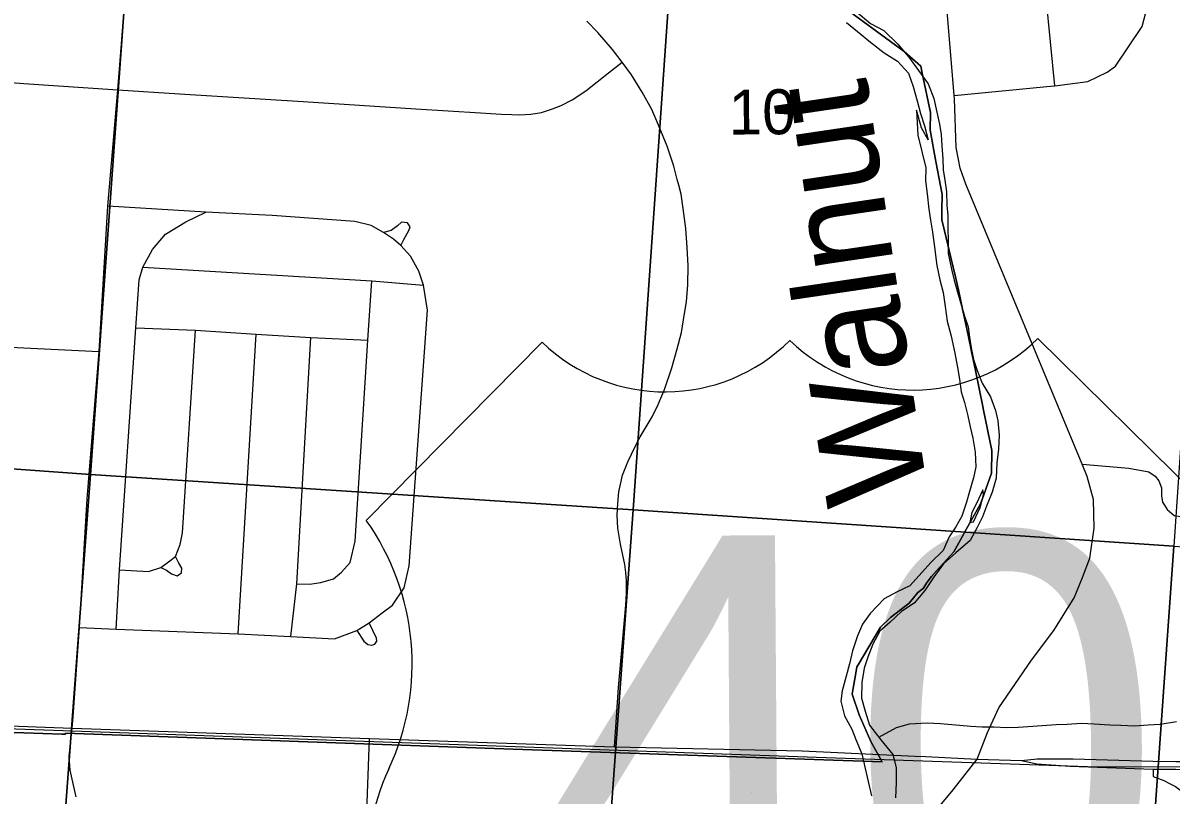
# Model space of a CAD drawing. Extents: x 114604 to 551442, y 316898 to 567001.
# Drawn here: x 243068 to 248711, y 384161 to 387956 of the extents above; entities that cross this region are included whole.
import ezdxf

# ---------------------------------------------------------------- set-up
doc = ezdxf.new("R2010")
doc.units = 0
for name, color, linetype in [('DV_X_County_Line', 7, 'Continuous'), ('GE_P_Alignment_1000_Bearings', 7, 'Continuous'), ('GE_P_Alignment_1000_Stations', 7, 'Continuous'), ('GE_P_Alignment_100_Cardinal_Points', 7, 'Continuous'), ('GE_P_Alignment_100_Stations', 7, 'Continuous'), ('GE_P_Alignment_500_Bearings', 7, 'Continuous'), ('GE_P_Alignment_500_Cardinal_Points', 7, 'Continuous'), ('PM_P_Cells', 7, 'Continuous'), ('PV_X_Curb', 7, 'Continuous'), ('RD_P_GR_Rt', 7, 'Continuous'), ('RD_X_RR_1', 7, 'Continuous'), ('SN_P_Signs', 7, 'Continuous')]:
    doc.layers.add(name, color=color, linetype=linetype)

msp = doc.modelspace()

# ---------------------------------------------------------------- linework, layer by layer
at = {"layer": 'DV_X_County_Line'}
for points in [[(247163.8, 388013.1), (247234, 387953.5), (247300.1, 387919.8), (247368.4, 387852.1), (247422.6, 387788.3), (247468.9, 387722.4), (247517.2, 387656.6), (247545.6, 387584.6), (247559.9, 387518.6), (247572.2, 387458.6), (247580.5, 387408.6), (247584.8, 387352.5), (247589.1, 387288.4), (247591.4, 387234.3), (247599.7, 387184.3), (247608, 387126.2), (247608.3, 387060.1), (247614.6, 387010.1), (247615.6, 386823.8), (247632, 386745.8), (247644.3, 386691.7), (247660.6, 386633.7), (247680.9, 386565.7), (247695.2, 386515.7), (247713.4, 386461.8), (247719.7, 386411.7), (247728, 386359.7), (247740.3, 386301.6), (247758.5, 386247.6), (247782.8, 386185.7), (247823.2, 386117.8), (247847.5, 386051.8), (247859.7, 385999.8), (247866.1, 385929.7), (247862.5, 385861.6), (247854.9, 385793.4), (247851.3, 385719.3)], [(247116.1, 387958.8), (247170.3, 387915), (247234.5, 387861.3), (247300.7, 387809.6), (247366.8, 387767.9), (247421.1, 387710.1), (247443.4, 387644.2), (247463.7, 387574.2), (247480.1, 387512.1), (247498.4, 387450.1), (247516.7, 387382.1), (247484.7, 387440.5), (247460.4, 387527.1), (247465.8, 387405.4), (247506.4, 387244.4), (247503.8, 387179.7), (247512.2, 387115.7), (247520.6, 387041.6), (247528.8, 386987.6), (247539.1, 386927.5), (247547.5, 386867.5), (247560, 386763.4), (247574.4, 386693.3), (247590.7, 386631.3), (247601, 386563.3), (247611.4, 386491.2), (247629.8, 386417.2), (247648.2, 386333.2), (247660.6, 386263.1), (247670.9, 386205.1), (247679.2, 386143), (247695.5, 386091)], [(247695.5, 386091), (247711.8, 386025), (247724.1, 385971), (247736.4, 385915), (247748.7, 385846.9), (247751.1, 385774.8), (247739.4, 385720.7), (247719.8, 385652.4), (247706.1, 385600.3), (247682.5, 385532), (247652.8, 385479.7), (247621.1, 385429.5), (247591.5, 385363.2), (247529.9, 385304.7), (247472.3, 385240.3), (247426.7, 385190), (247364.9, 385159.5), (247301.2, 385125.1), (247231.7, 385052.6), (247194, 385000.3), (247170.3, 384944.1), (247144.8, 384869.8), (247131.1, 384805.6), (247113.5, 384745.4), (247093.9, 384673.1), (247088.2, 384623), (247106.5, 384551), (247142.8, 384485.1), (247161.1, 384433.1), (247191.4, 384363.2), (247207.8, 384291.1), (247222.1, 384227.1), (247238.5, 384157.1)], [(247851.3, 385719.3), (247831.7, 385649.1), (247804.1, 385580.8), (247784.4, 385528.6), (247758.7, 385476.4), (247723.1, 385412), (247653.5, 385351.5), (247591.9, 385297.1), (247546.3, 385234.7), (247500.7, 385166.3), (247449.1, 385103.9), (247385.4, 385063.5), (247329.8, 385011.1), (247280.1, 384966.7), (247244.5, 384902.4), (247220.8, 384838.2), (247203.1, 384784), (247191.6, 384713.8), (247190, 384637.6), (247208.3, 384573.6), (247228.6, 384503.6), (247284.9, 384431.8), (247343.3, 384360), (247359.6, 384296), (247360, 384221.9), (247356.4, 384147.7)], [(247722.6, 385500.2), (247740.6, 385504.3), (247772.2, 385574.6), (247789.8, 385636.8), (247785.7, 385660.8)], [(247785.7, 385660.8), (247754.1, 385594.5), (247732.3, 385550.3), (247722.6, 385500.2)]]:
    msp.add_lwpolyline(points, dxfattribs=at)
at = {"layer": 'GE_P_Alignment_1000_Bearings'}
msp.add_lwpolyline([(232892, 384843.7), (237074.9, 384701), (241131.6, 384553), (246968.2, 384346.9), (248348.6, 384299.5), (249786.5, 384301.5), (254141.3, 384374.7), (261362.9, 384568.7), (267424.2, 384761.3)], dxfattribs=at)
at = {"layer": 'GE_P_Alignment_1000_Stations'}
msp.add_line((247452.9, 384352.1), (247503.7, 384349.7), dxfattribs=at)
for points in [[(242911.2, 384503.6), (243309.9, 384490.1), (244772, 384438.9), (245975.2, 384398.2), (246898.3, 384378.7), (247452.9, 384352.1)], [(247976, 384330.8), (248053.3, 384338.5), (248230.7, 384338.9), (248623.1, 384327), (248734.4, 384325.8), (248971.9, 384325.4), (249204.5, 384329.2), (249387.3, 384331.9), (249653.2, 384336.8), (249727.8, 384337.7), (249780.9, 384338.6), (249838.3, 384339.6), (250141.8, 384344.9), (250283.3, 384348), (250514.3, 384351.3), (250870.1, 384357), (251384.7, 384365.2), (251679.2, 384371.5), (252178.6, 384377.9), (252252.2, 384355.3)], [(247503.7, 384349.7), (247758.1, 384337.5), (247976, 384330.8)], [(247976, 384330.8), (248051.6, 384313.8), (248213.9, 384303.4), (248622.8, 384288.8), (248734.3, 384288.4), (248971.3, 384287), (249204, 384290.8), (249386.7, 384293.5), (249473.4, 384294.7)]]:
    msp.add_lwpolyline(points, dxfattribs=at)
at = {"layer": 'GE_P_Alignment_100_Cardinal_Points'}
for p, q in [((244125.3, 384953.3), (244214.5, 386426.1)), ((243309.9, 384490.1), (243314, 384544.9)), ((244755.2, 384021.5), (244772, 384438.9))]:
    msp.add_line(p, q, dxfattribs=at)
for points in [[(248139.1, 387648), (248075.4, 388297.4), (248050, 388492.1), (248023, 388568.6), (247954.5, 388677.7), (247793.3, 388864.1), (247701, 388983.5), (247658.1, 389066.2), (247633.8, 389190.8)], [(243314, 384544.9), (243346.4, 384984), (243383.2, 385617.4), (243442.6, 386340.9), (243484.6, 387055), (243535, 387627.7), (243551.8, 387854), (243627.1, 388834.6), (243627.4, 388839.4)], [(248437.5, 387743.7), (248569.8, 387938.3), (248588.7, 388014.2), (248591.5, 388080.2), (248569.9, 388258.8), (248529.8, 388557.9), (248527.1, 388660.1), (248537.9, 388720.1), (248544.3, 388756.1), (248546.5, 388770.1)], [(245975.2, 384398.2), (245995.7, 384688.9), (246008.9, 384837.2), (246030.4, 385093.6), (246035, 385153.1), (246034.6, 385214.2), (246031, 385255.2), (246025.6, 385294.5), (246004.8, 385394.8), (245991.7, 385472.6), (245988.7, 385536.2), (245991.7, 385594), (245996.3, 385651.8), (246006.8, 385695.5), (246014.9, 385733.2), (246040.4, 385799.5), (246076.7, 385873.5), (246102.3, 385921.4), (246160.2, 386020.6), (246190.8, 386080.3), (246221.2, 386155), (246256.5, 386260.8), (246284.3, 386354), (246304.6, 386435.3), (246319.8, 386527.5), (246328.6, 386586.2), (246336.4, 386669.2), (246337.4, 386763), (246333.4, 386852.5), (246326.9, 386945.4), (246313.6, 387045), (246303, 387114.4), (246291.8, 387159.5), (246284.1, 387186.3), (246267.7, 387252.3), (246234.3, 387350.1), (246184, 387472.8), (246159.3, 387531.2), (246111, 387615.4), (246058.5, 387702.1), (246013.6, 387763.8), (245966.3, 387825.4), (245893.7, 387910.3), (245838.8, 387965.2)], [(242943.1, 387668.3), (243071.4, 387658), (243535, 387627.7), (243837.3, 387607.8), (244444.4, 387570), (244998.8, 387535), (245316.9, 387514.6), (245418.2, 387507.9), (245471, 387506.2), (245508.9, 387505.4), (245564.8, 387508), (245616.4, 387515.7), (245670.1, 387534), (245713.2, 387551.2), (245766.8, 387579), (245833.9, 387622.7), (245946.1, 387711.1), (246013.6, 387763.8)], [(247644.6, 387600.5), (248134.9, 387647.5), (248139.1, 387648), (248302.8, 387669.3), (248397.2, 387714.2), (248437.5, 387743.7)], [(243346.4, 384984), (243526.2, 384976.2), (244125.3, 384953.3), (244385, 384940.7), (244599.5, 384929.4), (244709.4, 384970), (244770.2, 385007), (244832.8, 385056.7), (244884.8, 385095), (244942.3, 385178.9), (244966.9, 385288), (245055.9, 386544.7), (245036.8, 386668), (245012.9, 386736.1), (244972.4, 386810.6), (244925.7, 386863), (244889.4, 386893.7), (244840.2, 386925.5), (244779.4, 386959.9), (244699.4, 386979.9), (244292, 387009.3), (243966.9, 387026.9), (243484.6, 387055)], [(243526.2, 384976.2), (243542.2, 385268.6), (243622.5, 386458.1), (243639, 386694.2), (243656.7, 386756), (243705, 386843.5), (243768, 386918.3), (243869.2, 386979), (243966.9, 387026.9)], [(244925.7, 386863), (244939.7, 386891.5), (244963.8, 386935.4), (244971.4, 386954.8), (244958.4, 386974), (244928.7, 386976.4), (244908.2, 386959.5), (244877.5, 386936.1), (244840.2, 386925.5)], [(243656.7, 386756), (244782.5, 386687.9), (245036.8, 386668)], [(244414, 385198.7), (244475.7, 385197.3), (244531.9, 385205), (244593.5, 385223.6), (244633.2, 385256.5), (244676.4, 385304), (244701, 385409.5), (244762.9, 386397.4), (244782.5, 386687.9)], [(243542.2, 385268.6), (243685.7, 385260.6), (243745.4, 385279.1), (243783.3, 385306.6), (243817.6, 385334.1), (243840.8, 385392.4), (243851.3, 385450.5), (243916.7, 386445.7)], [(243622.5, 386458.1), (243916.7, 386445.7), (244214.5, 386426.1), (244483.3, 386409.9), (244762.9, 386397.4)], [(244385, 384940.7), (244414, 385198.7), (244483.3, 386409.9)], [(241783.9, 386322.6), (242252.1, 386294.8), (242321.7, 386300.8), (242415, 386337.8), (242493.1, 386359.5), (242559.5, 386371.4), (242656.9, 386375.4), (242734.2, 386375.6), (243442.6, 386340.9)], [(248274.2, 385786.9), (248503.3, 385768.2), (248601.2, 385749.9), (248633.1, 385727.7), (248651, 385705.6), (248664.9, 385671.5), (248664.8, 385631.4), (248668.7, 385601.3), (248678.6, 385585.3), (248692.6, 385565.2), (248726.4, 385535), (248808.4, 385522.7), (248900.2, 385516.4)], [(243745.4, 385279.1), (243772.7, 385266.6), (243798.3, 385248.6), (243825.6, 385237.9), (243847.2, 385252.6), (243848.9, 385276.2), (243832.4, 385303.4), (243817.6, 385334.1)], [(244709.4, 384970), (244743.1, 384917.6), (244762.9, 384901.3), (244782.8, 384897), (244796.9, 384902.8), (244807, 384916.7), (244805.3, 384932.8), (244770.2, 385007)], [(243329.4, 384152.2), (243316.8, 384208.7), (243299.4, 384283.7), (243294.3, 384352.6), (243309.9, 384490.1)]]:
    msp.add_lwpolyline(points, dxfattribs=at)
at = {"layer": 'GE_P_Alignment_100_Stations'}
for points in [[(247130.6, 388012), (247399.9, 387815.5), (247480.6, 387744.5), (247488.2, 387708.9), (247529.1, 387516.8), (247526.7, 387428.9), (247555.4, 387275.9), (247571.6, 387189.4), (247586, 387112.7), (247584.6, 387035.8), (247584.1, 387010), (247583.8, 386988.5), (247596.9, 386934), (247604.9, 386900.3), (247628.1, 386803.8), (247650.9, 386709.1), (247666.4, 386644.7), (247686.5, 386549.6), (247706.9, 386452.3), (247726.7, 386358.2), (247728.9, 386347.5), (247749.3, 386248.6), (247786, 386071), (247789.6, 386053.5), (247830.5, 385855.2), (247830.2, 385840.6), (247828.9, 385756.3), (247828.6, 385743.9), (247782, 385614.5), (247774.1, 385592.7), (247697.7, 385454.7), (247692.1, 385444.6), (247643.1, 385356), (247557.7, 385263.6), (247533.9, 385235.8), (247512, 385206.6), (247492, 385176), (247467.2, 385156.4), (247423.6, 385103.4), (247332, 385034), (247283.6, 384986.2), (247173.3, 384801.6), (247167.4, 384791.8), (247160.2, 384750.5), (247148.9, 384686.1), (247143.6, 384656.1), (247177.6, 384555.8), (247235.8, 384424.1), (247291.5, 384323.9), (245477.8, 384386.7), (243277.7, 384465.4), (243277.2, 384459.6), (243258.9, 384460.5), (243071.7, 384466.8), (242865.6, 384473.8)], [(242865.6, 384473.8), (243071.7, 384466.8), (243258.9, 384460.5), (243277.2, 384459.6), (243277.7, 384465.4), (245477.8, 384386.7), (247291.5, 384323.9), (247235.8, 384424.1), (247177.6, 384555.8), (247143.6, 384656.1), (247148.9, 384686.1), (247160.2, 384750.5), (247167.4, 384791.8), (247173.3, 384801.6), (247283.6, 384986.2), (247332, 385034), (247423.6, 385103.4), (247467.2, 385156.4), (247492, 385176), (247512, 385206.6), (247533.9, 385235.8), (247557.7, 385263.6), (247643.1, 385356), (247692.1, 385444.6), (247697.7, 385454.7), (247774.1, 385592.7), (247782, 385614.5), (247828.6, 385743.9), (247828.9, 385756.3), (247830.2, 385840.6), (247830.5, 385855.2), (247789.6, 386053.5), (247786, 386071), (247749.3, 386248.6), (247728.9, 386347.5), (247726.7, 386358.2), (247706.9, 386452.3), (247686.5, 386549.6), (247666.4, 386644.7), (247650.9, 386709.1), (247628.1, 386803.8), (247604.9, 386900.3), (247596.9, 386934), (247583.8, 386988.5), (247584.1, 387010), (247584.6, 387035.8), (247586, 387112.7), (247571.6, 387189.4), (247555.4, 387275.9), (247526.7, 387428.9), (247529.1, 387516.8), (247488.2, 387708.9), (247480.6, 387744.5), (247399.9, 387815.5), (247130.6, 388012)]]:
    msp.add_lwpolyline(points, dxfattribs=at)
at = {"layer": 'GE_P_Alignment_500_Bearings'}
for points in [[(247758.1, 384337.5), (247809.5, 384467.7), (247863.8, 384589.2), (248024.6, 384824.6), (248134.4, 384969.2), (248234.1, 385129.9), (248275.9, 385230.2), (248311.7, 385324.6), (248333.4, 385473), (248329.1, 385613.4), (248298.8, 385727.6), (248274.2, 385786.9), (247703, 387164.1), (247674.8, 387242.2), (247654.6, 387344.4), (247646.1, 387583.1), (247644.6, 387600.5), (247611.1, 388014.1)], [(247472.3, 383190.3), (247469.8, 383210.8), (247431, 383513.6), (247432.7, 383688.1), (247468.2, 383902.8), (247502, 384013.1), (247575.8, 384109.6), (247639.7, 384185.9), (247758.1, 384337.5)]]:
    msp.add_lwpolyline(points, dxfattribs=at)
at = {"layer": 'GE_P_Alignment_500_Cardinal_Points'}
for p, q in [((245619.3, 386387.3), (244755.4, 385510.9)), ((248932.1, 385541.1), (248055.7, 386405))]:
    msp.add_line(p, q, dxfattribs=at)
msp.add_lwpolyline([(248622.8, 384288.8), (248622.7, 384252.7), (248675.1, 384231.8), (248707.2, 384216.5), (248732.5, 384203), (248759.5, 384182.6), (248790.7, 384157.7), (248824, 384127), (248861.4, 384088.4), (248974.6, 383955.5), (249122.4, 383778.9), (249253.6, 383620.9), (249288.1, 383576.2), (249316.2, 383534.5), (249340.9, 383493.3), (249362.8, 383451.9), (249378.8, 383411.3), (249394.5, 383365.7), (249407.4, 383321.6), (249415.7, 383281.2), (249423.5, 383226.5), (249478.5, 383217.6)], dxfattribs=at)
for centre, radius, start, end in [((246223.9, 387013.2), 870.2, 225.9877, 314.8417), ((247442.1, 387022), 870.2, 225.9877, 314.8417), ((243762.6, 384804.9), 1218.2, 334.9618, 35.4156), ((247740.1, 383792), 1218.2, 269.7765, 25.5828), ((245972.6, 383779.2), 1218.2, 155.2466, 271.0529)]:
    msp.add_arc(centre, radius, start, end, dxfattribs=at)
at = {"layer": 'PM_P_Cells'}
msp.add_lwpolyline([(247274.6, 384445), (247362, 384492.3), (247425.9, 384510.4), (247511.8, 384516.5), (247577.7, 384512.6), (247671.5, 384504.7), (247727.4, 384498.7), (247781.3, 384496.8), (247839.2, 384496.8), (247903.2, 384492.9), (247959.1, 384495), (248030.9, 384499.1), (248146.7, 384507.2), (248200.6, 384509.3), (248270.5, 384513.4), (248332.4, 384511.4), (248410.3, 384505.5), (248464.2, 384503.6), (248532.1, 384501.6), (248598, 384505.7), (248657.9, 384509.8), (248737.8, 384521.9)], dxfattribs=at)
at = {"layer": 'SN_P_Signs'}
for points in [[(241091.2, 391163.3), (243778.4, 390980.8), (243400.4, 385736.5), (240718.6, 385930.6)], [(246433.1, 390806.1), (246066.4, 385563.1), (243400.4, 385736.5), (243778.4, 390980.8)], [(249080.6, 390631), (248724.6, 385384.8), (246066.4, 385563.1), (246433.1, 390806.1)], [(240718.6, 385930.6), (243400.4, 385736.5), (243012.2, 380536.2), (240343.4, 380718.3)], [(243400.4, 385736.5), (246066.4, 385563.1), (245687.3, 380353), (243012.2, 380536.2)], [(246066.4, 385563.1), (248724.6, 385384.8), (248354.5, 380164.5), (245687.3, 380353)], [(248724.6, 385384.8), (251439.1, 385201), (251069.4, 379973.5), (248354.5, 380164.5)]]:
    msp.add_lwpolyline(points, close=True, dxfattribs=at)

# ---------------------------------------------------------------- texts
at = {"layer": 'GE_P_Alignment_500_Cardinal_Points'}
msp.add_text('40', height=2088.42, rotation=0.4147, dxfattribs=at).set_placement((245578, 383341.3))
at = {"layer": 'PV_X_Curb'}
msp.add_text('10', height=221.01, rotation=0.4147, dxfattribs=at).set_placement((246537.5, 387407.5))
at = {"layer": 'RD_P_GR_Rt'}
msp.add_text('Walnut', height=500.03, rotation=98.4162, dxfattribs=at).set_placement((247517.8, 385634.4))
at = {"layer": 'RD_X_RR_1'}
for s, p in [('0', (246851.7, 384379.3)), ('/', (246851.8, 384379.3)), ('40', (246646.8, 384170.8))]:
    msp.add_text(s, height=1, rotation=0.4147, dxfattribs=at).set_placement(p)

doc.saveas('drawing.dxf')
